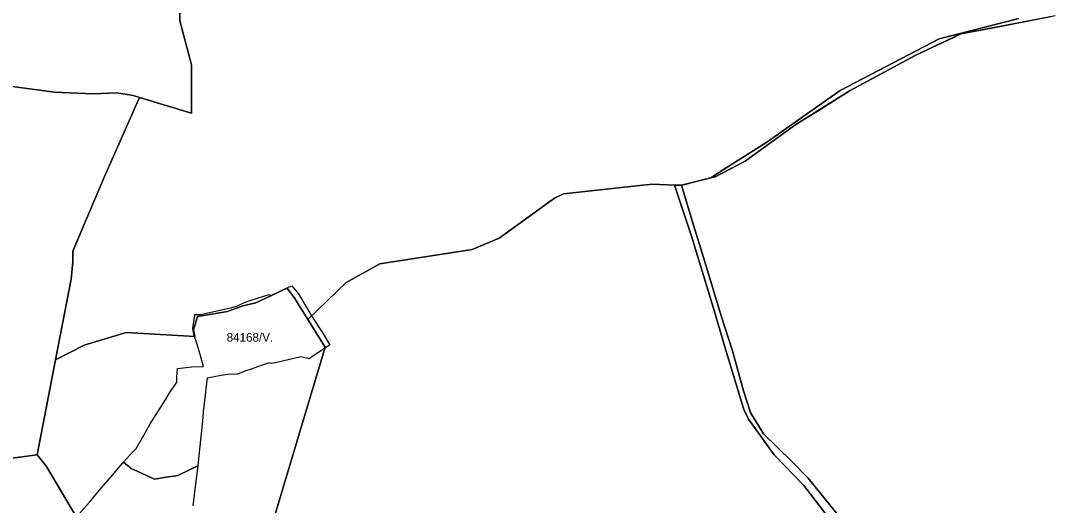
# Model space of a CAD drawing. Extents: x -477304 to -465429, y -1159113 to -1149210.
# Drawn here: x -467929 to -466143, y -1155878 to -1155042 of the extents above; entities that cross this region are included whole.
import ezdxf

# ---------------------------------------------------------------- set-up
doc = ezdxf.new("R2010")
doc.units = 0
doc.layers.add('BPEJ_s', color=7, linetype='Continuous')
doc.layers.add('PUPFL_s', color=7, linetype='Continuous')

msp = doc.modelspace()

# ---------------------------------------------------------------- linework, layer by layer
at = {"layer": 'BPEJ_s'}
for points in [[(-466505.88, -1155910.31), (-466569.34, -1155831.8), (-466598.14, -1155802.13), (-466646.53, -1155754.99), (-466669.38, -1155718.26), (-466681.18, -1155680.64), (-466700.1, -1155611.83), (-466719.62, -1155551.36), (-466745.78, -1155465.99), (-466771.48, -1155381.8), (-466788.26, -1155326.15), (-466782.71, -1155324.76), (-466772.37, -1155322.19), (-466737.62, -1155313.52), (-466730.26, -1155311.68), (-466678.31, -1155284.33), (-466656.89, -1155268.87), (-466590.91, -1155221.26), (-466553.74, -1155198.08), (-466553.68, -1155198.04), (-466496.97, -1155162.68), (-466384.96, -1155102.11), (-466318.9, -1155071.14), (-466305.74, -1155064.97), (-466250, -1155054.19), (-466217.82, -1155047.97), (-466150.34, -1155034.91)], [(-467832.17, -1155897.83), (-467810.62, -1155873.05), (-467790.05, -1155848.78), (-467770.98, -1155826.29), (-467752.88, -1155805.17), (-467751.56, -1155803.74), (-467736.04, -1155786.91), (-467730.03, -1155780.39), (-467714.52, -1155753.1), (-467705.9, -1155737.94), (-467679.18, -1155696.35), (-467672.72, -1155685.58), (-467659.79, -1155665.76), (-467659.47, -1155659.06), (-467658.92, -1155647.44), (-467658.69, -1155644.56), (-467658.5, -1155642.27), (-467633.93, -1155639.25), (-467613.67, -1155638.82), (-467618.41, -1155622.01), (-467625.74, -1155596.8), (-467629.32, -1155587.05), (-467630.48, -1155583.87), (-467632.2, -1155573.1), (-467628.58, -1155550.92), (-467628.33, -1155549.4), (-467618.84, -1155549.18), (-467564.55, -1155536.9), (-467556.79, -1155534.74), (-467538.69, -1155526.55), (-467500, -1155514.45), (-467496.52, -1155516.44), (-467496.1, -1155516.68), (-467495.67, -1155516.04), (-467495.25, -1155515.41), (-467465.61, -1155501.43), (-467461.32, -1155499.43), (-467449.73, -1155513.29)], [(-467449.73, -1155513.29), (-467427.5, -1155550.55), (-467427.2, -1155551.02), (-467426.86, -1155551.56), (-467415.6, -1155569.09), (-467407.6, -1155581.46), (-467395.71, -1155601.98), (-467396.16, -1155602.27), (-467397.66, -1155603.26), (-467401.2, -1155605.61), (-467404.44, -1155607.75), (-467419.66, -1155617.8), (-467431.32, -1155625.49), (-467445.29, -1155622.1), (-467486.78, -1155631.84), (-467496.1, -1155633.75), (-467500, -1155632.67), (-467512.56, -1155636.43), (-467531.6, -1155643.76), (-467542.02, -1155647.11), (-467555.08, -1155651.87), (-467572.33, -1155652.9), (-467583.13, -1155654.57), (-467586.09, -1155655.11), (-467607.13, -1155658.94), (-467609.7, -1155676.83), (-467610.73, -1155688.41), (-467614.01, -1155717.1), (-467614.78, -1155726.88), (-467618.84, -1155765.35), (-467622.89, -1155803.82), (-467623.66, -1155810.23), (-467627.46, -1155841.65), (-467632.02, -1155879.48)], [(-467832.17, -1155897.83), (-467810.62, -1155873.05), (-467790.05, -1155848.78), (-467770.98, -1155826.29), (-467752.88, -1155805.17), (-467751.56, -1155803.74), (-467738.59, -1155814.83), (-467728.25, -1155819.43), (-467698.37, -1155833.08), (-467678.05, -1155829.98), (-467661.6, -1155827.47), (-467658.58, -1155826.75), (-467655.56, -1155826.04), (-467623.66, -1155810.23), (-467627.46, -1155841.65), (-467632.02, -1155879.48)]]:
    msp.add_lwpolyline(points, dxfattribs=at)
msp.add_lwpolyline([(-467623.66, -1155810.23), (-467655.56, -1155826.04), (-467658.58, -1155826.75), (-467661.6, -1155827.47), (-467678.05, -1155829.98), (-467698.37, -1155833.08), (-467728.25, -1155819.43), (-467738.59, -1155814.83), (-467751.56, -1155803.74), (-467736.04, -1155786.91), (-467730.03, -1155780.39), (-467714.52, -1155753.1), (-467705.9, -1155737.94), (-467679.18, -1155696.35), (-467672.72, -1155685.58), (-467659.79, -1155665.76), (-467659.47, -1155659.06), (-467658.92, -1155647.44), (-467658.69, -1155644.56), (-467658.5, -1155642.27), (-467633.93, -1155639.25), (-467613.67, -1155638.82), (-467618.41, -1155622.01), (-467625.74, -1155596.8), (-467629.32, -1155587.05), (-467630.48, -1155583.87), (-467632.2, -1155573.1), (-467628.58, -1155550.92), (-467628.33, -1155549.4), (-467618.84, -1155549.18), (-467564.55, -1155536.9), (-467556.79, -1155534.74), (-467538.69, -1155526.55), (-467500, -1155514.45), (-467496.52, -1155516.44), (-467496.1, -1155516.68), (-467495.67, -1155516.04), (-467495.25, -1155515.41), (-467465.61, -1155501.43), (-467461.32, -1155499.43), (-467449.73, -1155513.29), (-467427.5, -1155550.55), (-467427.2, -1155551.02), (-467426.86, -1155551.56), (-467415.6, -1155569.09), (-467407.6, -1155581.46), (-467395.71, -1155601.98), (-467396.16, -1155602.27), (-467397.66, -1155603.26), (-467401.2, -1155605.61), (-467404.44, -1155607.75), (-467419.66, -1155617.8), (-467431.32, -1155625.49), (-467445.29, -1155622.1), (-467486.78, -1155631.84), (-467496.1, -1155633.75), (-467500, -1155632.67), (-467512.56, -1155636.43), (-467531.6, -1155643.76), (-467542.02, -1155647.11), (-467555.08, -1155651.87), (-467572.33, -1155652.9), (-467583.13, -1155654.57), (-467586.09, -1155655.11), (-467607.13, -1155658.94), (-467609.7, -1155676.83), (-467610.73, -1155688.41), (-467614.01, -1155717.1), (-467614.78, -1155726.88), (-467618.84, -1155765.35), (-467622.89, -1155803.82)], close=True, dxfattribs=at)
at = {"layer": 'PUPFL_s'}
for points in [[(-467653.75, -1155012.01), (-467654.54, -1155042.59), (-467634.19, -1155118.17), (-467634.23, -1155201.45), (-467724.38, -1155174.37), (-467735.18, -1155171.12), (-467763.07, -1155166.33), (-467804.69, -1155168.4), (-467871.49, -1155165.61), (-467943.37, -1155155.39), (-467974.31, -1155157.22), (-467995.01, -1155150.07), (-468010.34, -1155106.43), (-468040.38, -1155039.88)], [(-467784.73, -1155311.21), (-467724.38, -1155174.37), (-467634.23, -1155201.45), (-467634.19, -1155118.17), (-467654.54, -1155042.59), (-467653.75, -1155012.01)], [(-466142.9, -1155033.47), (-466217.82, -1155047.97), (-466305.74, -1155064.97), (-466384.96, -1155102.11), (-466496.97, -1155162.68), (-466590.91, -1155221.26), (-466678.31, -1155284.33), (-466730.26, -1155311.68), (-466737.62, -1155313.52), (-466710.91, -1155296.13), (-466642.95, -1155252.84), (-466514.36, -1155162.65), (-466343.51, -1155073.27), (-466205.79, -1155038.32)], [(-466205.79, -1155038.32), (-466343.51, -1155073.27), (-466514.36, -1155162.65), (-466642.95, -1155252.84), (-466710.91, -1155296.13), (-466737.62, -1155313.52), (-466788.26, -1155326.15), (-466800.47, -1155325.71), (-466839.24, -1155324.31), (-466992.28, -1155340.62), (-467007.85, -1155348.33), (-467103.22, -1155417.6), (-467149.79, -1155437.08), (-467309.44, -1155461.87), (-467367.09, -1155493.77), (-467433.56, -1155558.04), (-467456.11, -1155521.27), (-467469.37, -1155503.77), (-467523.04, -1155528.81), (-467547.46, -1155535.04), (-467572.4, -1155544.18), (-467624.21, -1155552.79), (-467631.07, -1155575.87), (-467628.39, -1155587.1), (-467746.95, -1155580.46), (-467819.52, -1155601.9), (-467869.11, -1155627.65), (-467842.26, -1155488.34), (-467839.29, -1155457.98), (-467839.42, -1155439.96), (-467784.73, -1155311.21)], [(-467943.37, -1155155.39), (-467871.49, -1155165.61), (-467804.69, -1155168.4), (-467763.07, -1155166.33), (-467735.18, -1155171.12), (-467724.38, -1155174.37), (-467784.73, -1155311.21), (-467839.42, -1155439.96), (-467839.29, -1155457.98), (-467842.26, -1155488.34), (-467869.11, -1155627.65), (-467900.69, -1155791.44), (-467966.43, -1155799.67)], [(-467501.14, -1155932.12), (-467403.75, -1155605.42), (-467433.56, -1155558.04), (-467367.09, -1155493.77), (-467309.44, -1155461.87), (-467149.79, -1155437.08), (-467103.22, -1155417.6), (-467007.85, -1155348.33), (-466992.28, -1155340.62), (-466839.24, -1155324.31), (-466800.47, -1155325.71), (-466771.26, -1155413.75), (-466731.68, -1155542.13), (-466712.26, -1155609.03), (-466680.46, -1155712.98), (-466672.51, -1155730.04), (-466628.18, -1155791.52), (-466576.87, -1155843.98), (-466501.94, -1155941.88)], [(-466501.94, -1155941.88), (-466576.87, -1155843.98), (-466628.18, -1155791.52), (-466672.51, -1155730.04), (-466680.46, -1155712.98), (-466712.26, -1155609.03), (-466731.68, -1155542.13), (-466771.26, -1155413.75), (-466800.47, -1155325.71), (-466788.26, -1155326.15), (-466771.48, -1155381.8), (-466745.78, -1155465.99), (-466719.62, -1155551.36), (-466700.1, -1155611.83), (-466681.18, -1155680.64), (-466669.38, -1155718.26), (-466646.53, -1155754.99), (-466598.14, -1155802.13), (-466569.34, -1155831.8), (-466505.88, -1155910.31)], [(-467831.09, -1155901.59), (-467884.68, -1155811.28), (-467900.69, -1155791.44), (-467869.11, -1155627.65), (-467819.52, -1155601.9), (-467746.95, -1155580.46), (-467628.39, -1155587.1), (-467631.07, -1155575.87), (-467624.21, -1155552.79), (-467572.4, -1155544.18), (-467547.46, -1155535.04), (-467523.04, -1155528.81), (-467469.37, -1155503.77), (-467456.11, -1155521.27), (-467433.56, -1155558.04), (-467403.75, -1155605.42), (-467501.14, -1155932.12)], [(-467966.43, -1155799.67), (-467900.69, -1155791.44), (-467884.68, -1155811.28), (-467831.09, -1155901.59), (-467819.92, -1156056.37), (-467812.68, -1156072.9), (-467809, -1156145.09), (-467813.39, -1156166.74), (-467804.58, -1156209.78), (-467808.07, -1156211.55), (-467832.35, -1156222.76), (-467842.86, -1156229.17), (-467853.6, -1156235.5), (-467872.38, -1156240.68), (-467901.74, -1156242), (-467927.53, -1156251.55), (-467944.08, -1156254.69)]]:
    msp.add_lwpolyline(points, dxfattribs=at)

# ---------------------------------------------------------------- texts
at = {"layer": 'BPEJ_s'}
msp.add_text('84168/V.', height=15, dxfattribs=at).set_placement((-467573.64, -1155596.03))

doc.saveas('drawing.dxf')
